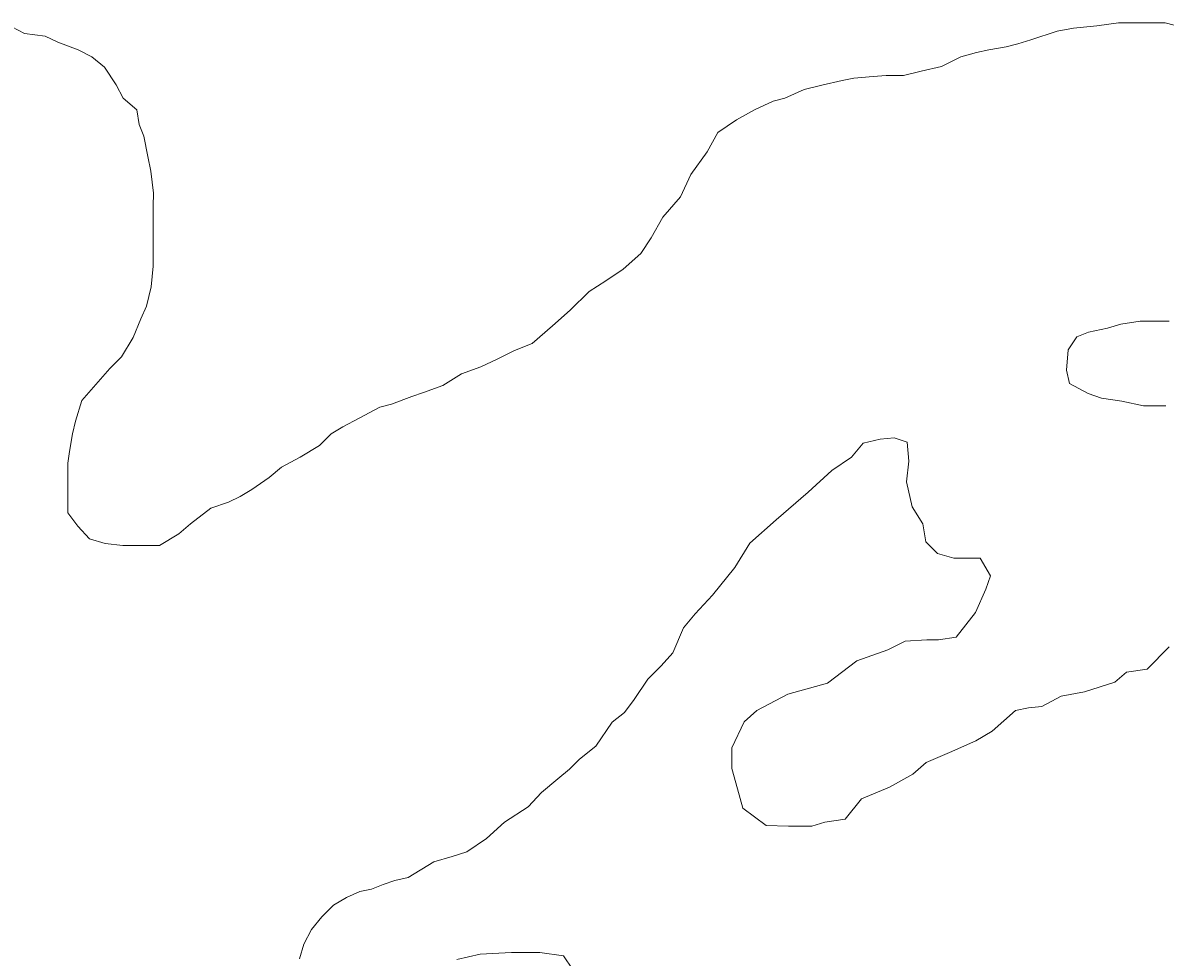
# Model space of a CAD drawing. Extents: x 553962 to 842807, y 8883888 to 9032388.
# Drawn here: x 803545.8 to 803741.4, y 9015840.1 to 9016000.1 of the extents above; entities that cross this region are included whole.
import ezdxf

# ---------------------------------------------------------------- set-up
doc = ezdxf.new("R2010")
doc.units = 0
doc.header["$LTSCALE"] = 200
doc.layers.add('1', color=7, linetype='Continuous', lineweight=13)

msp = doc.modelspace()

# ---------------------------------------------------------------- linework, layer by layer
at = {"layer": '1'}
for points in [[(803744.5, 9015999.3), (803741.4, 9016000.1), (803739, 9016000.1), (803736.7, 9016000.1), (803733.4, 9016000.1), (803729.7, 9015999.6), (803725.7, 9015999.2), (803722.9, 9015998.7), (803718.4, 9015997.2), (803716.2, 9015996.5), (803714.2, 9015996), (803711.2, 9015995.5), (803709.1, 9015995), (803706.4, 9015994.3), (803703.1, 9015992.6), (803699.6, 9015991.8), (803696.6, 9015991.1), (803693.6, 9015991.1), (803691.4, 9015990.9), (803688.1, 9015990.6), (803686.1, 9015990.2), (803682.6, 9015989.4), (803679.6, 9015988.7), (803676.3, 9015987.2), (803674.3, 9015986.7), (803671.1, 9015985.2), (803668, 9015983.5), (803664.8, 9015981.3), (803663, 9015978), (803660.2, 9015974.1), (803658.4, 9015970.3), (803655.4, 9015966.8), (803653.4, 9015963.3), (803651.6, 9015960.6), (803648.6, 9015957.9), (803645.6, 9015955.9), (803642.8, 9015954.1), (803639.5, 9015950.9), (803636.5, 9015948.2), (803633, 9015945.2), (803630, 9015944), (803627, 9015942.5), (803624.2, 9015941.2), (803620.9, 9015940), (803617.7, 9015938)], [(803744.5, 9015999.3), (803741.4, 9016000.1), (803739, 9016000.1), (803736.7, 9016000.1), (803733.4, 9016000.1), (803729.7, 9015999.6), (803725.7, 9015999.2), (803722.9, 9015998.7), (803718.4, 9015997.2), (803716.2, 9015996.5), (803714.2, 9015996), (803711.2, 9015995.5), (803709.1, 9015995), (803706.4, 9015994.3), (803703.1, 9015992.6), (803699.6, 9015991.8), (803696.6, 9015991.1), (803693.6, 9015991.1), (803691.4, 9015990.9), (803688.1, 9015990.6), (803686.1, 9015990.2), (803682.6, 9015989.4), (803679.6, 9015988.7), (803676.3, 9015987.2), (803674.3, 9015986.7), (803671.1, 9015985.2), (803668, 9015983.5), (803664.8, 9015981.3), (803663, 9015978), (803660.2, 9015974.1), (803658.4, 9015970.3), (803655.4, 9015966.8), (803653.4, 9015963.3), (803651.6, 9015960.6), (803648.6, 9015957.9), (803645.6, 9015955.9), (803642.8, 9015954.1), (803639.5, 9015950.9), (803636.5, 9015948.2), (803633, 9015945.2), (803630, 9015944), (803627, 9015942.5), (803624.2, 9015941.2), (803620.9, 9015940), (803617.7, 9015938)], [(803744.5, 9015999.3), (803741.4, 9016000.1), (803739, 9016000.1), (803736.7, 9016000.1), (803733.4, 9016000.1), (803729.7, 9015999.6), (803725.7, 9015999.2), (803722.9, 9015998.7), (803718.4, 9015997.2), (803716.2, 9015996.5), (803714.2, 9015996), (803711.2, 9015995.5), (803709.1, 9015995), (803706.4, 9015994.3), (803703.1, 9015992.6), (803699.6, 9015991.8), (803696.6, 9015991.1), (803693.6, 9015991.1), (803691.4, 9015990.9), (803688.1, 9015990.6), (803686.1, 9015990.2), (803682.6, 9015989.4), (803679.6, 9015988.7), (803676.3, 9015987.2), (803674.3, 9015986.7), (803671.1, 9015985.2), (803668, 9015983.5), (803664.8, 9015981.3), (803663, 9015978), (803660.2, 9015974.1), (803658.4, 9015970.3), (803655.4, 9015966.8), (803653.4, 9015963.3), (803651.6, 9015960.6), (803648.6, 9015957.9), (803645.6, 9015955.9), (803642.8, 9015954.1), (803639.5, 9015950.9), (803636.5, 9015948.2), (803633, 9015945.2), (803630, 9015944), (803627, 9015942.5), (803624.2, 9015941.2), (803620.9, 9015940), (803617.7, 9015938)], [(803617.7, 9015938), (803614.4, 9015936.8), (803612.4, 9015936.1), (803608.9, 9015934.8), (803606.9, 9015934.3), (803603.4, 9015932.4), (803600.6, 9015930.9), (803598.6, 9015929.7), (803596.6, 9015927.7), (803593.3, 9015925.7), (803590.1, 9015924), (803588, 9015922.2), (803585, 9015920.2), (803583, 9015919), (803581, 9015918), (803578, 9015917), (803574.5, 9015914.3), (803572.5, 9015912.6), (803569.2, 9015910.6), (803566.2, 9015910.6), (803562.9, 9015910.6), (803559.9, 9015910.9), (803557.2, 9015911.7), (803555.2, 9015913.9), (803553.5, 9015916.2), (803553.5, 9015918.4), (803553.5, 9015920.7), (803553.5, 9015924.7), (803553.8, 9015926.7), (803554.3, 9015929.7), (803554.8, 9015931.9), (803555.9, 9015935.4), (803557.9, 9015937.7), (803560.7, 9015940.9), (803562.7, 9015942.9), (803564.7, 9015946.2), (803566, 9015949.4), (803567, 9015951.6), (803567.8, 9015954.9), (803568.1, 9015958.4), (803568.1, 9015960.4), (803568.1, 9015962.4), (803568.1, 9015966.4), (803568.1, 9015968.7), (803568.2, 9015970.9), (803567.7, 9015974.7), (803567.2, 9015977.2), (803566.5, 9015980.7), (803565.7, 9015982.7), (803565.3, 9015985.2), (803563, 9015987.2), (803561.8, 9015989.5), (803559.8, 9015992.5), (803557.6, 9015994.3), (803555.3, 9015995.5), (803551.8, 9015996.8), (803549.6, 9015997.8), (803546.1, 9015998.3), (803543.9, 9015999.4)], [(803617.7, 9015938), (803614.4, 9015936.8), (803612.4, 9015936.1), (803608.9, 9015934.8), (803606.9, 9015934.3), (803603.4, 9015932.4), (803600.6, 9015930.9), (803598.6, 9015929.7), (803596.6, 9015927.7), (803593.3, 9015925.7), (803590.1, 9015924), (803588, 9015922.2), (803585, 9015920.2), (803583, 9015919), (803581, 9015918), (803578, 9015917), (803574.5, 9015914.3), (803572.5, 9015912.6), (803569.2, 9015910.6), (803566.2, 9015910.6), (803562.9, 9015910.6), (803559.9, 9015910.9), (803557.2, 9015911.7), (803555.2, 9015913.9), (803553.5, 9015916.2), (803553.5, 9015918.4), (803553.5, 9015920.7), (803553.5, 9015924.7), (803553.8, 9015926.7), (803554.3, 9015929.7), (803554.8, 9015931.9), (803555.9, 9015935.4), (803557.9, 9015937.7), (803560.7, 9015940.9), (803562.7, 9015942.9), (803564.7, 9015946.2), (803566, 9015949.4), (803567, 9015951.6), (803567.8, 9015954.9), (803568.1, 9015958.4), (803568.1, 9015960.4), (803568.1, 9015962.4), (803568.1, 9015966.4), (803568.1, 9015968.7), (803568.2, 9015970.9), (803567.7, 9015974.7), (803567.2, 9015977.2), (803566.5, 9015980.7), (803565.7, 9015982.7), (803565.3, 9015985.2), (803563, 9015987.2), (803561.8, 9015989.5), (803559.8, 9015992.5), (803557.6, 9015994.3), (803555.3, 9015995.5), (803551.8, 9015996.8), (803549.6, 9015997.8), (803546.1, 9015998.3), (803543.9, 9015999.4)], [(803617.7, 9015938), (803614.4, 9015936.8), (803612.4, 9015936.1), (803608.9, 9015934.8), (803606.9, 9015934.3), (803603.4, 9015932.4), (803600.6, 9015930.9), (803598.6, 9015929.7), (803596.6, 9015927.7), (803593.3, 9015925.7), (803590.1, 9015924), (803588, 9015922.2), (803585, 9015920.2), (803583, 9015919), (803581, 9015918), (803578, 9015917), (803574.5, 9015914.3), (803572.5, 9015912.6), (803569.2, 9015910.6), (803566.2, 9015910.6), (803562.9, 9015910.6), (803559.9, 9015910.9), (803557.2, 9015911.7), (803555.2, 9015913.9), (803553.5, 9015916.2), (803553.5, 9015918.4), (803553.5, 9015920.7), (803553.5, 9015924.7), (803553.8, 9015926.7), (803554.3, 9015929.7), (803554.8, 9015931.9), (803555.9, 9015935.4), (803557.9, 9015937.7), (803560.7, 9015940.9), (803562.7, 9015942.9), (803564.7, 9015946.2), (803566, 9015949.4), (803567, 9015951.6), (803567.8, 9015954.9), (803568.1, 9015958.4), (803568.1, 9015960.4), (803568.1, 9015962.4), (803568.1, 9015966.4), (803568.1, 9015968.7), (803568.2, 9015970.9), (803567.7, 9015974.7), (803567.2, 9015977.2), (803566.5, 9015980.7), (803565.7, 9015982.7), (803565.3, 9015985.2), (803563, 9015987.2), (803561.8, 9015989.5), (803559.8, 9015992.5), (803557.6, 9015994.3), (803555.3, 9015995.5), (803551.8, 9015996.8), (803549.6, 9015997.8), (803546.1, 9015998.3), (803543.9, 9015999.4)], [(803741.5, 9015934.5), (803737.7, 9015934.5), (803734, 9015935.3), (803730.5, 9015935.8), (803728.2, 9015936.6), (803725, 9015938.3), (803724.5, 9015940.6), (803724.8, 9015944.1), (803726.3, 9015946.3), (803728.3, 9015947.1), (803731.5, 9015947.8), (803733.8, 9015948.5), (803737.1, 9015949), (803739.1, 9015949), (803742.1, 9015949)], [(803741.5, 9015934.5), (803737.7, 9015934.5), (803734, 9015935.3), (803730.5, 9015935.8), (803728.2, 9015936.6), (803725, 9015938.3), (803724.5, 9015940.6), (803724.8, 9015944.1), (803726.3, 9015946.3), (803728.3, 9015947.1), (803731.5, 9015947.8), (803733.8, 9015948.5), (803737.1, 9015949), (803739.1, 9015949), (803742.1, 9015949)], [(803741.5, 9015934.5), (803737.7, 9015934.5), (803734, 9015935.3), (803730.5, 9015935.8), (803728.2, 9015936.6), (803725, 9015938.3), (803724.5, 9015940.6), (803724.8, 9015944.1), (803726.3, 9015946.3), (803728.3, 9015947.1), (803731.5, 9015947.8), (803733.8, 9015948.5), (803737.1, 9015949), (803739.1, 9015949), (803742.1, 9015949)], [(803593.2, 9015839.8), (803593.9, 9015842.3), (803595.2, 9015844.8), (803597, 9015847), (803599, 9015849), (803601.2, 9015850.3), (803603.5, 9015851.3), (803605.5, 9015851.7), (803607.5, 9015852.5), (803609.5, 9015853.2), (803611.8, 9015853.7), (803616.2, 9015856.4), (803616.2, 9015856.4), (803619.3, 9015857.3), (803621.8, 9015858.1), (803625.2, 9015860.4), (803628.3, 9015863.2), (803632.3, 9015865.8), (803634.6, 9015868.3), (803637.4, 9015870.6), (803639.4, 9015872.3), (803641.1, 9015874), (803643.9, 9015876.2), (803646.7, 9015880.3), (803648.8, 9015882), (803650.5, 9015884.2), (803652.8, 9015887.7), (803655.1, 9015890), (803657.1, 9015892.2), (803658.9, 9015896.5), (803660.9, 9015898.9), (803663.9, 9015902.1), (803667.7, 9015906.8), (803670.3, 9015911), (803674.8, 9015915), (803680.3, 9015919.7), (803684.3, 9015923.4), (803687.7, 9015925.7), (803689.7, 9015928.1), (803692.6, 9015928.8), (803695, 9015929), (803697.2, 9015928.3), (803697.5, 9015925), (803697.1, 9015921.5), (803698.1, 9015917.2), (803699.9, 9015914.3), (803700.4, 9015911.2), (803702.4, 9015909.2), (803705.2, 9015908.4), (803709.7, 9015908.4), (803711.5, 9015905.4), (803710.7, 9015903.1), (803708.9, 9015899.1), (803705.6, 9015894.9), (803702.6, 9015894.4), (803700.6, 9015894.4), (803696.9, 9015894.2), (803693.9, 9015892.7), (803688.6, 9015890.8), (803683.6, 9015887), (803676.8, 9015885.1), (803671.5, 9015882.3), (803669.3, 9015880.4), (803667.2, 9015875.9), (803667.2, 9015872.4), (803668.2, 9015868.9), (803669.1, 9015865.6), (803673.1, 9015862.6), (803676.9, 9015862.5), (803680.9, 9015862.5), (803683.1, 9015863.2), (803686.6, 9015863.7), (803689.4, 9015867.2), (803694.2, 9015869.2), (803698.2, 9015871.4), (803700.5, 9015873.4), (803704.5, 9015875.1)], [(803593.2, 9015839.8), (803593.9, 9015842.3), (803595.2, 9015844.8), (803597, 9015847), (803599, 9015849), (803601.2, 9015850.3), (803603.5, 9015851.3), (803605.5, 9015851.7), (803607.5, 9015852.5), (803609.5, 9015853.2), (803611.8, 9015853.7), (803616.2, 9015856.4), (803616.2, 9015856.4), (803619.3, 9015857.3), (803621.8, 9015858.1), (803625.2, 9015860.4), (803628.3, 9015863.2), (803632.3, 9015865.8), (803634.6, 9015868.3), (803637.4, 9015870.6), (803639.4, 9015872.3), (803641.1, 9015874), (803643.9, 9015876.2), (803646.7, 9015880.3), (803648.8, 9015882), (803650.5, 9015884.2), (803652.8, 9015887.7), (803655.1, 9015890), (803657.1, 9015892.2), (803658.9, 9015896.5), (803660.9, 9015898.9), (803663.9, 9015902.1), (803667.7, 9015906.8), (803670.3, 9015911), (803674.8, 9015915), (803680.3, 9015919.7), (803684.3, 9015923.4), (803687.7, 9015925.7), (803689.7, 9015928.1), (803692.6, 9015928.8), (803695, 9015929), (803697.2, 9015928.3), (803697.5, 9015925), (803697.1, 9015921.5), (803698.1, 9015917.2), (803699.9, 9015914.3), (803700.4, 9015911.2), (803702.4, 9015909.2), (803705.2, 9015908.4), (803709.7, 9015908.4), (803711.5, 9015905.4), (803710.7, 9015903.1), (803708.9, 9015899.1), (803705.6, 9015894.9), (803702.6, 9015894.4), (803700.6, 9015894.4), (803696.9, 9015894.2), (803693.9, 9015892.7), (803688.6, 9015890.8), (803683.6, 9015887), (803676.8, 9015885.1), (803671.5, 9015882.3), (803669.3, 9015880.4), (803667.2, 9015875.9), (803667.2, 9015872.4), (803668.2, 9015868.9), (803669.1, 9015865.6), (803673.1, 9015862.6), (803676.9, 9015862.5), (803680.9, 9015862.5), (803683.1, 9015863.2), (803686.6, 9015863.7), (803689.4, 9015867.2), (803694.2, 9015869.2), (803698.2, 9015871.4), (803700.5, 9015873.4), (803704.5, 9015875.1)], [(803593.2, 9015839.8), (803593.9, 9015842.3), (803595.2, 9015844.8), (803597, 9015847), (803599, 9015849), (803601.2, 9015850.3), (803603.5, 9015851.3), (803605.5, 9015851.7), (803607.5, 9015852.5), (803609.5, 9015853.2), (803611.8, 9015853.7), (803616.2, 9015856.4), (803616.2, 9015856.4), (803619.3, 9015857.3), (803621.8, 9015858.1), (803625.2, 9015860.4), (803628.3, 9015863.2), (803632.3, 9015865.8), (803634.6, 9015868.3), (803637.4, 9015870.6), (803639.4, 9015872.3), (803641.1, 9015874), (803643.9, 9015876.2), (803646.7, 9015880.3), (803648.8, 9015882), (803650.5, 9015884.2), (803652.8, 9015887.7), (803655.1, 9015890), (803657.1, 9015892.2), (803658.9, 9015896.5), (803660.9, 9015898.9), (803663.9, 9015902.1), (803667.7, 9015906.8), (803670.3, 9015911), (803674.8, 9015915), (803680.3, 9015919.7), (803684.3, 9015923.4), (803687.7, 9015925.7), (803689.7, 9015928.1), (803692.6, 9015928.8), (803695, 9015929), (803697.2, 9015928.3), (803697.5, 9015925), (803697.1, 9015921.5), (803698.1, 9015917.2), (803699.9, 9015914.3), (803700.4, 9015911.2), (803702.4, 9015909.2), (803705.2, 9015908.4), (803709.7, 9015908.4), (803711.5, 9015905.4), (803710.7, 9015903.1), (803708.9, 9015899.1), (803705.6, 9015894.9), (803702.6, 9015894.4), (803700.6, 9015894.4), (803696.9, 9015894.2), (803693.9, 9015892.7), (803688.6, 9015890.8), (803683.6, 9015887), (803676.8, 9015885.1), (803671.5, 9015882.3), (803669.3, 9015880.4), (803667.2, 9015875.9), (803667.2, 9015872.4), (803668.2, 9015868.9), (803669.1, 9015865.6), (803673.1, 9015862.6), (803676.9, 9015862.5), (803680.9, 9015862.5), (803683.1, 9015863.2), (803686.6, 9015863.7), (803689.4, 9015867.2), (803694.2, 9015869.2), (803698.2, 9015871.4), (803700.5, 9015873.4), (803704.5, 9015875.1)], [(803704.5, 9015875.1), (803709, 9015877.1), (803711.8, 9015878.8), (803715.8, 9015882.3), (803718, 9015882.8), (803720.3, 9015883), (803723.6, 9015884.8), (803727.6, 9015885.5), (803732.8, 9015887.2), (803734.8, 9015888.9), (803738.3, 9015889.4), (803742.1, 9015893.2)], [(803704.5, 9015875.1), (803709, 9015877.1), (803711.8, 9015878.8), (803715.8, 9015882.3), (803718, 9015882.8), (803720.3, 9015883), (803723.6, 9015884.8), (803727.6, 9015885.5), (803732.8, 9015887.2), (803734.8, 9015888.9), (803738.3, 9015889.4), (803742.1, 9015893.2)], [(803704.5, 9015875.1), (803709, 9015877.1), (803711.8, 9015878.8), (803715.8, 9015882.3), (803718, 9015882.8), (803720.3, 9015883), (803723.6, 9015884.8), (803727.6, 9015885.5), (803732.8, 9015887.2), (803734.8, 9015888.9), (803738.3, 9015889.4), (803742.1, 9015893.2)], [(803639.9, 9015838), (803638.4, 9015840.3), (803638.4, 9015840.3), (803634.3, 9015840.9), (803629.5, 9015840.9), (803624.1, 9015840.6), (803620.1, 9015839.7)], [(803639.9, 9015838), (803638.4, 9015840.3), (803638.4, 9015840.3), (803634.3, 9015840.9), (803629.5, 9015840.9), (803624.1, 9015840.6), (803620.1, 9015839.7)], [(803639.9, 9015838), (803638.4, 9015840.3), (803638.4, 9015840.3), (803634.3, 9015840.9), (803629.5, 9015840.9), (803624.1, 9015840.6), (803620.1, 9015839.7)]]:
    msp.add_lwpolyline(points, dxfattribs=at)

doc.saveas('drawing.dxf')
